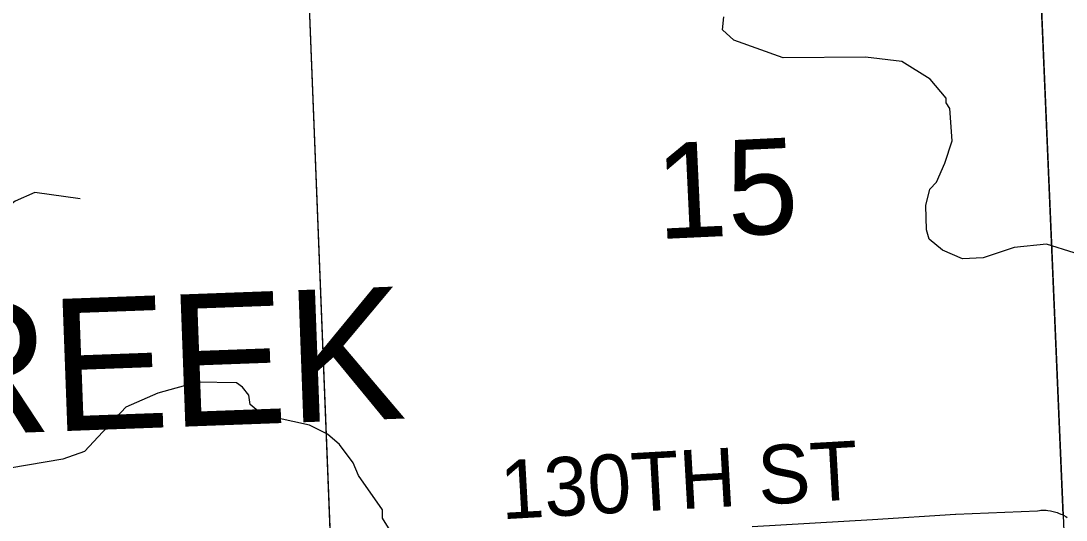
# Model space of a CAD drawing. Extents: x 128.7 to 185.5, y -21.4 to 12.6.
# Drawn here: x 160.455 to 161.876, y 2.286 to 2.966 of the extents above; entities that cross this region are included whole.
import ezdxf

# ---------------------------------------------------------------- set-up
doc = ezdxf.new("R2010")
doc.units = 0
for name, color, linetype in [('tdCoHydroRiver', 7, 'Continuous'), ('tdCoSecRdTxt', 7, 'Continuous'), ('tdCoSecRteBand', 7, 'Continuous'), ('tdCoSectLine', 7, 'Continuous'), ('tdCoSectLinePart', 7, 'Continuous'), ('tdCoSectNmbr', 7, 'Continuous'), ('tdCoTwpNameTxt', 7, 'Continuous')]:
    doc.layers.add(name, color=color, linetype=linetype)

msp = doc.modelspace()

# ---------------------------------------------------------------- linework, layer by layer
at = {"layer": 'tdCoHydroRiver'}
for points in [[(161.9246, 2.6382), (161.8495, 2.6622), (161.8055, 2.6574), (161.7634, 2.6432), (161.735, 2.6422), (161.7078, 2.6538), (161.6898, 2.6689), (161.6862, 2.6814), (161.685, 2.7145), (161.6905, 2.7368), (161.6996, 2.7466), (161.7112, 2.7723), (161.7211, 2.8026), (161.7179, 2.8467), (161.7129, 2.8544), (161.7127, 2.8607), (161.6912, 2.8867), (161.6524, 2.9105), (161.6032, 2.9166), (161.4912, 2.9156), (161.424, 2.9399), (161.4085, 2.9539), (161.4103, 2.9717)], [(160.5351, 2.7237), (160.4733, 2.7325), (160.4469, 2.7205), (160.4085, 2.6907), (160.3835, 2.6409), (160.3622, 2.6164), (160.3236, 2.5503), (160.2931, 2.5193), (160.2592, 2.4991), (160.1964, 2.4874), (160.141, 2.4933), (160.0916, 2.5073), (160.0638, 2.5347), (160.038, 2.5496), (159.8238, 2.5371), (159.5401, 2.5254), (159.4075, 2.5285), (159.3473, 2.5342), (159.3152, 2.5488), (159.2925, 2.5654), (159.2684, 2.5771)], [(160.9566, 2.2721), (160.9465, 2.2891), (160.9461, 2.3002), (160.9138, 2.3471), (160.9066, 2.3645), (160.888, 2.3895), (160.8715, 2.4034), (160.8472, 2.4155), (160.7829, 2.4297), (160.7664, 2.4437), (160.7643, 2.4563), (160.7559, 2.4672), (160.7477, 2.4734), (160.6948, 2.4741), (160.6409, 2.4592), (160.5974, 2.4402), (160.5412, 2.3798), (160.5116, 2.3693), (160.4394, 2.3572), (160.3753, 2.3407), (160.259, 2.3271), (160.2077, 2.3063), (159.8802, 2.2851)]]:
    msp.add_lwpolyline(points, dxfattribs=at)
at = {"layer": 'tdCoSecRteBand'}
msp.add_lwpolyline([(161.4489, 2.2778), (161.6125, 2.2874), (161.7254, 2.2943), (161.7256, 2.2943), (161.7259, 2.2943), (161.8371, 2.2992), (161.8396, 2.2995), (161.8415, 2.2998), (161.8434, 2.2998), (161.8471, 2.2998), (161.849, 2.2997), (161.851, 2.2995), (161.8546, 2.299), (161.8565, 2.2987), (161.8584, 2.2982), (161.862, 2.2973), (161.8638, 2.2968), (161.8656, 2.296), (161.869, 2.2946), (161.8708, 2.2939), (161.8725, 2.2929), (161.8757, 2.2911), (161.8774, 2.2901)], dxfattribs=at)
at = {"layer": 'tdCoSectLine'}
for points in [[(161.8301, 3.2689), (161.8727, 2.2714)], [(160.8379, 3.2032), (160.8769, 2.2195)]]:
    msp.add_lwpolyline(points, dxfattribs=at)
at = {"layer": 'tdCoSectLinePart'}
for points in [[(161.8314, 3.2393), (161.8717, 2.2931)], [(160.8379, 3.2032), (160.8757, 2.2494)]]:
    msp.add_lwpolyline(points, dxfattribs=at)

# ---------------------------------------------------------------- texts
at = {"layer": 'tdCoSecRdTxt'}
msp.add_text('130TH ST', height=0.08, rotation=3.2339, dxfattribs=at).set_placement((161.1085, 2.2874))
at = {"layer": 'tdCoSectNmbr'}
msp.add_text('15', height=0.13, rotation=2.6742, dxfattribs=at).set_placement((161.3207, 2.6688))
at = {"layer": 'tdCoTwpNameTxt'}
msp.add_text(' CREEK', height=0.18, rotation=2.122, dxfattribs=at).set_placement((160.0838, 2.3916))

doc.saveas('drawing.dxf')
